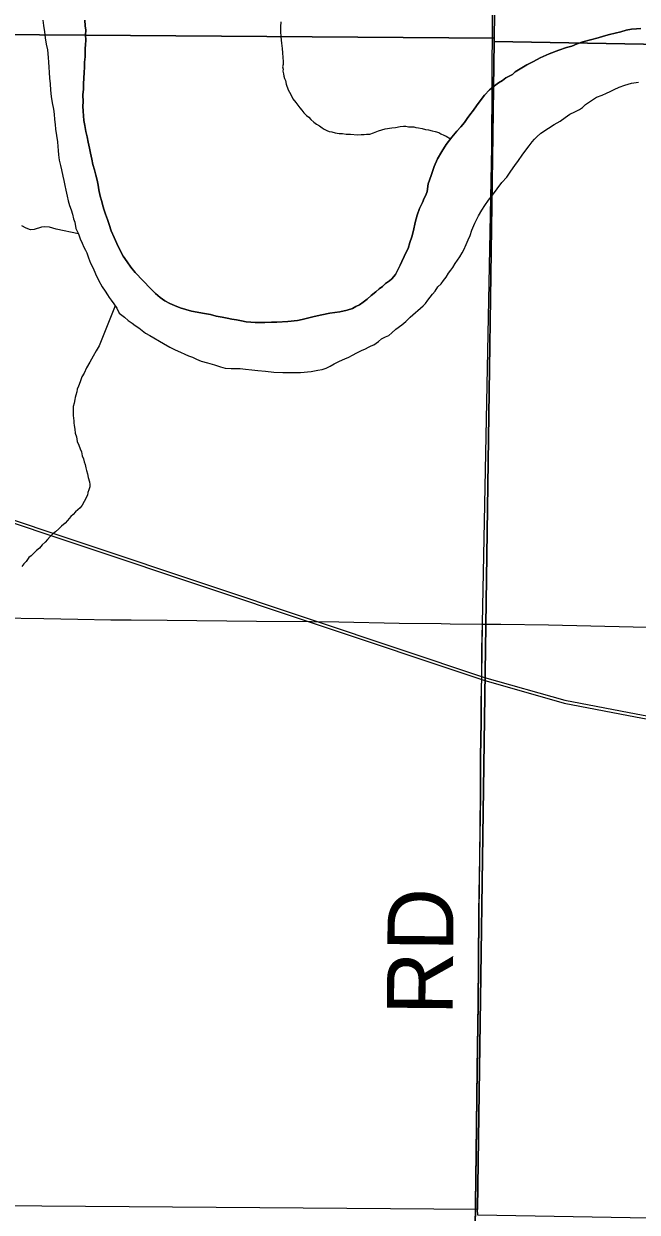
# Model space of a CAD drawing. Extents: x 2.4 to 73.1, y 4.5 to 25.6.
# Drawn here: x 33.336 to 33.601, y 22.114 to 22.627 of the extents above; entities that cross this region are included whole.
import ezdxf

# ---------------------------------------------------------------- set-up
doc = ezdxf.new("R2010")
doc.units = 0
for name, color, linetype in [('GM_X_County_Road', 7, 'Continuous'), ('GM_X_Major_River', 7, 'Continuous'), ('GM_X_Minor_River', 7, 'Continuous'), ('GM_X_Rail_Line', 7, 'Continuous'), ('GM_X_Section', 7, 'Continuous'), ('GM_X_Township', 7, 'Continuous'), ('GM_X_Township_Road', 7, 'Continuous'), ('GM_X_Township_Road_Text', 7, 'Continuous')]:
    doc.layers.add(name, color=color, linetype=linetype)

msp = doc.modelspace()

# ---------------------------------------------------------------- linework, layer by layer
at = {"layer": 'GM_X_County_Road'}
for points in [[(33.12199, 22.37343), (33.12654, 22.37335), (33.15855, 22.37294), (33.19834, 22.37219), (33.2145, 22.37194), (33.2291, 22.37161), (33.23656, 22.37157), (33.26734, 22.37111), (33.28101, 22.37095), (33.30712, 22.37067), (33.32484, 22.37046), (33.34473, 22.3702), (33.35934, 22.36986), (33.37363, 22.3697), (33.38233, 22.36961), (33.39788, 22.36951), (33.43642, 22.36906), (33.46004, 22.36895), (33.47186, 22.36883), (33.49797, 22.36822), (33.51599, 22.36802), (33.51997, 22.36798), (33.53391, 22.3678)], [(33.53391, 22.3678), (33.54177, 22.36777), (33.56228, 22.36746), (33.6353, 22.36571), (33.68129, 22.36477), (33.72541, 22.36362), (33.76829, 22.36269), (33.81615, 22.36163), (33.86866, 22.36063), (33.91216, 22.35951), (33.98084, 22.35806), (34.02186, 22.35723), (34.03932, 22.35679)]]:
    msp.add_lwpolyline(points, dxfattribs=at)
at = {"layer": 'GM_X_Major_River'}
for points in [[(33.34428, 22.62827), (33.3446, 22.62599), (33.34491, 22.62332), (33.34522, 22.62065), (33.34573, 22.61798), (33.34623, 22.6155), (33.34653, 22.61226), (33.34667, 22.61017), (33.34681, 22.60808), (33.34694, 22.6058), (33.34707, 22.60333), (33.34739, 22.60085), (33.34751, 22.59819), (33.34782, 22.59533), (33.34832, 22.59266), (33.34883, 22.58999), (33.34915, 22.5877), (33.34928, 22.58542), (33.34961, 22.58332), (33.34975, 22.58123), (33.35056, 22.57589), (33.3507, 22.5738), (33.35085, 22.57209), (33.35099, 22.57018), (33.35131, 22.5679), (33.35182, 22.5656), (33.35235, 22.56369), (33.35285, 22.56102), (33.35337, 22.55911), (33.3537, 22.55701), (33.35422, 22.55491), (33.35472, 22.55243), (33.35524, 22.55033), (33.35576, 22.54841), (33.35648, 22.5465), (33.357, 22.54458), (33.35752, 22.54267), (33.35805, 22.54114)], [(33.34428, 22.62827), (33.3446, 22.62599), (33.34491, 22.62332), (33.34522, 22.62065), (33.34573, 22.61798), (33.34623, 22.6155), (33.34653, 22.61226), (33.34667, 22.61017), (33.34681, 22.60808), (33.34694, 22.6058), (33.34707, 22.60333), (33.34739, 22.60085), (33.34751, 22.59819), (33.34782, 22.59533), (33.34832, 22.59266), (33.34883, 22.58999), (33.34915, 22.5877), (33.34928, 22.58542), (33.34961, 22.58332), (33.34975, 22.58123), (33.35056, 22.57589), (33.3507, 22.5738), (33.35085, 22.57209), (33.35099, 22.57018), (33.35131, 22.5679), (33.35182, 22.5656), (33.35235, 22.56369), (33.35285, 22.56102), (33.35337, 22.55911), (33.3537, 22.55701), (33.35422, 22.55491), (33.35472, 22.55243), (33.35524, 22.55033), (33.35576, 22.54841), (33.35648, 22.5465), (33.357, 22.54458), (33.35752, 22.54267), (33.35805, 22.54114)], [(33.50256, 22.53234), (33.50174, 22.52989), (33.50094, 22.5282), (33.50013, 22.52632), (33.49913, 22.52426), (33.49833, 22.52257), (33.49633, 22.51864), (33.49476, 22.51678), (33.49379, 22.51585), (33.49205, 22.51476), (33.49069, 22.51346), (33.48933, 22.51236), (33.48778, 22.51107), (33.48585, 22.5096), (33.4841, 22.50793), (33.48235, 22.50665), (33.48081, 22.50555), (33.47927, 22.50483), (33.47773, 22.50392), (33.47543, 22.50322), (33.47237, 22.50253), (33.46799, 22.50189), (33.46455, 22.50121), (33.46131, 22.50054), (33.45615, 22.49915), (33.45405, 22.49882), (33.44986, 22.49836), (33.4451, 22.4981), (33.44282, 22.49797), (33.43997, 22.49785), (33.43788, 22.4979), (33.43579, 22.49796), (33.4339, 22.498), (33.432, 22.49824), (33.42992, 22.49867), (33.42784, 22.49911), (33.42576, 22.49935), (33.42368, 22.49978), (33.4216, 22.50022), (33.41896, 22.50066), (33.4165, 22.50129), (33.4131, 22.50195), (33.41083, 22.50239), (33.40837, 22.50283), (33.40592, 22.50346), (33.40347, 22.50428), (33.40103, 22.5053), (33.39896, 22.50611), (33.3969, 22.5073), (33.39485, 22.50868), (33.3928, 22.51044), (33.39076, 22.51239), (33.3841, 22.5194), (33.38226, 22.52172), (33.3806, 22.52404), (33.37896, 22.52656), (33.37751, 22.52925), (33.37624, 22.53194), (33.37498, 22.53463), (33.37372, 22.53751), (33.37284, 22.54019), (33.37213, 22.5423), (33.37124, 22.5446), (33.37072, 22.54632), (33.37019, 22.54824), (33.36967, 22.55015), (33.36897, 22.55245), (33.36847, 22.55512), (33.36814, 22.55721), (33.36762, 22.55932), (33.3671, 22.56142), (33.36659, 22.56371), (33.36589, 22.56601), (33.36538, 22.5683), (33.36487, 22.57097), (33.36436, 22.57307), (33.36385, 22.57574), (33.36334, 22.57804), (33.36283, 22.58033), (33.36232, 22.58281), (33.362, 22.5851), (33.36186, 22.587), (33.36172, 22.58909), (33.36158, 22.59118), (33.36163, 22.59308), (33.36151, 22.59612), (33.36177, 22.59858), (33.36182, 22.60086), (33.36189, 22.60333), (33.36214, 22.60579), (33.36219, 22.60807), (33.36225, 22.61016), (33.36249, 22.61243), (33.36254, 22.61414), (33.36258, 22.61604), (33.36263, 22.61774), (33.36286, 22.61964), (33.36273, 22.62192), (33.36278, 22.62401), (33.36245, 22.62591), (33.36232, 22.62838)], [(33.36232, 22.62838), (33.36245, 22.62591), (33.36278, 22.62401), (33.36273, 22.62192), (33.36286, 22.61964), (33.36263, 22.61774), (33.36258, 22.61604), (33.36254, 22.61414), (33.36249, 22.61243), (33.36225, 22.61016), (33.36219, 22.60807), (33.36214, 22.60579), (33.36189, 22.60333), (33.36182, 22.60086), (33.36177, 22.59858), (33.36151, 22.59612), (33.36163, 22.59308), (33.36158, 22.59118), (33.36172, 22.58909), (33.36186, 22.587), (33.362, 22.5851), (33.36232, 22.58281), (33.36283, 22.58033), (33.36334, 22.57804), (33.36385, 22.57574), (33.36436, 22.57307), (33.36487, 22.57097), (33.36538, 22.5683), (33.36589, 22.56601), (33.36659, 22.56371), (33.3671, 22.56142), (33.36762, 22.55932), (33.36814, 22.55721), (33.36847, 22.55512), (33.36897, 22.55245), (33.36967, 22.55015), (33.37019, 22.54824), (33.37072, 22.54632), (33.37124, 22.5446), (33.37213, 22.5423), (33.37284, 22.54019), (33.37372, 22.53751), (33.37498, 22.53463), (33.37624, 22.53194), (33.37751, 22.52925), (33.37896, 22.52656), (33.3806, 22.52404), (33.38226, 22.52172), (33.3841, 22.5194), (33.39076, 22.51239), (33.3928, 22.51044), (33.39485, 22.50868), (33.3969, 22.5073), (33.39896, 22.50611), (33.40103, 22.5053), (33.40347, 22.50428), (33.40592, 22.50346), (33.40837, 22.50283), (33.41083, 22.50239), (33.4131, 22.50195), (33.4165, 22.50129), (33.41896, 22.50066), (33.4216, 22.50022), (33.42368, 22.49978), (33.42576, 22.49935), (33.42784, 22.49911), (33.42992, 22.49867), (33.432, 22.49824), (33.4339, 22.498), (33.43579, 22.49796), (33.43788, 22.4979), (33.43997, 22.49785), (33.44282, 22.49797), (33.4451, 22.4981), (33.44986, 22.49836), (33.45405, 22.49882), (33.45615, 22.49915), (33.46131, 22.50054), (33.46455, 22.50121), (33.46799, 22.50189), (33.47237, 22.50253), (33.47543, 22.50322), (33.47773, 22.50392), (33.47927, 22.50483), (33.48081, 22.50555), (33.48235, 22.50665), (33.4841, 22.50793), (33.48585, 22.5096), (33.48778, 22.51107), (33.48933, 22.51236), (33.49069, 22.51346), (33.49205, 22.51476), (33.49379, 22.51585), (33.49476, 22.51678), (33.49633, 22.51864), (33.49833, 22.52257), (33.49913, 22.52426), (33.50013, 22.52632), (33.50094, 22.5282), (33.50174, 22.52989), (33.50256, 22.53234)], [(33.60212, 22.62475), (33.60022, 22.62461), (33.59812, 22.62448), (33.59583, 22.62397), (33.59353, 22.62326), (33.59105, 22.62276), (33.58857, 22.62206), (33.58608, 22.62137), (33.58378, 22.62066), (33.57709, 22.61894), (33.5746, 22.61805), (33.5723, 22.61716), (33.57, 22.61646), (33.56675, 22.6154), (33.56253, 22.6138), (33.55868, 22.612), (33.5558, 22.61055), (33.55291, 22.60911), (33.55002, 22.60728), (33.5479, 22.60601), (33.54673, 22.6049), (33.54538, 22.60417), (33.54384, 22.60345), (33.54249, 22.60235), (33.54075, 22.60125), (33.53901, 22.59997), (33.53688, 22.59831), (33.53473, 22.5959), (33.53277, 22.59348), (33.5312, 22.59143), (33.53001, 22.58956), (33.52844, 22.58751), (33.52726, 22.58583), (33.52608, 22.58415), (33.52451, 22.5823), (33.52276, 22.58044), (33.5206, 22.57784), (33.51824, 22.57467), (33.51627, 22.57168), (33.51448, 22.5685), (33.51307, 22.56512), (33.51164, 22.56135), (33.51041, 22.55778), (33.50995, 22.55437), (33.50934, 22.55287), (33.50874, 22.55155), (33.50793, 22.54967), (33.50673, 22.54705), (33.50571, 22.54422), (33.50487, 22.54102), (33.50402, 22.53762), (33.50338, 22.53479), (33.50256, 22.53234)], [(33.50256, 22.53234), (33.50338, 22.53479), (33.50402, 22.53762), (33.50487, 22.54102), (33.50571, 22.54422), (33.50673, 22.54705), (33.50793, 22.54967), (33.50874, 22.55155), (33.50934, 22.55287), (33.50995, 22.55437), (33.51041, 22.55778), (33.51164, 22.56135), (33.51307, 22.56512), (33.51448, 22.5685), (33.51627, 22.57168), (33.51824, 22.57467), (33.5206, 22.57784), (33.52276, 22.58044), (33.52451, 22.5823), (33.52608, 22.58415), (33.52726, 22.58583), (33.52844, 22.58751), (33.53001, 22.58956), (33.5312, 22.59143), (33.53277, 22.59348), (33.53473, 22.5959), (33.53688, 22.59831), (33.53901, 22.59997), (33.54075, 22.60125), (33.54249, 22.60235), (33.54384, 22.60345), (33.54538, 22.60417), (33.54673, 22.6049), (33.5479, 22.60601), (33.55002, 22.60728), (33.55291, 22.60911), (33.5558, 22.61055), (33.55868, 22.612), (33.56253, 22.6138), (33.56675, 22.6154), (33.57, 22.61646), (33.5723, 22.61716), (33.5746, 22.61805), (33.57709, 22.61894), (33.58378, 22.62066), (33.58608, 22.62137), (33.58857, 22.62206), (33.59105, 22.62276), (33.59353, 22.62326), (33.59583, 22.62397), (33.59812, 22.62448), (33.60022, 22.62461), (33.60212, 22.62475)], [(33.52929, 22.53774), (33.5305, 22.54075), (33.5321, 22.54393), (33.53349, 22.54637), (33.53487, 22.54842), (33.53645, 22.55066), (33.53821, 22.55289), (33.54018, 22.5555), (33.54215, 22.5583), (33.54429, 22.56052), (33.54607, 22.56314), (33.54784, 22.56556), (33.54941, 22.5678), (33.55099, 22.57004), (33.55256, 22.57228), (33.55394, 22.57414), (33.55531, 22.57581), (33.55629, 22.57693), (33.55726, 22.57804), (33.55901, 22.57952), (33.5623, 22.58171), (33.56481, 22.58336), (33.56731, 22.58481), (33.56944, 22.58628), (33.57156, 22.58774), (33.57368, 22.58883), (33.5756, 22.58973), (33.57695, 22.59065), (33.57832, 22.59194), (33.58295, 22.59505), (33.58544, 22.59594), (33.58737, 22.59684), (33.5889, 22.59756), (33.59063, 22.59846), (33.59275, 22.59936), (33.59524, 22.60024), (33.59811, 22.60112), (33.60116, 22.60161)], [(33.52929, 22.53774), (33.5305, 22.54075), (33.5321, 22.54393), (33.53349, 22.54637), (33.53487, 22.54842), (33.53645, 22.55066), (33.53821, 22.55289), (33.54018, 22.5555), (33.54215, 22.5583), (33.54429, 22.56052), (33.54607, 22.56314), (33.54784, 22.56556), (33.54941, 22.5678), (33.55099, 22.57004), (33.55256, 22.57228), (33.55394, 22.57414), (33.55531, 22.57581), (33.55629, 22.57693), (33.55726, 22.57804), (33.55901, 22.57952), (33.5623, 22.58171), (33.56481, 22.58336), (33.56731, 22.58481), (33.56944, 22.58628), (33.57156, 22.58774), (33.57368, 22.58883), (33.5756, 22.58973), (33.57695, 22.59065), (33.57832, 22.59194), (33.58295, 22.59505), (33.58544, 22.59594), (33.58737, 22.59684), (33.5889, 22.59756), (33.59063, 22.59846), (33.59275, 22.59936), (33.59524, 22.60024), (33.59811, 22.60112), (33.60116, 22.60161)], [(33.35805, 22.54114), (33.35855, 22.53847), (33.35964, 22.53616), (33.36034, 22.53405), (33.36124, 22.53213), (33.36196, 22.53041), (33.36269, 22.52906), (33.36323, 22.5279), (33.36393, 22.5258), (33.36483, 22.5235), (33.36591, 22.52138), (33.36699, 22.51888), (33.36825, 22.51619), (33.36989, 22.5133), (33.37117, 22.51137), (33.37208, 22.50983), (33.37281, 22.50867), (33.37373, 22.50751), (33.37483, 22.50596), (33.37612, 22.50403), (33.3772, 22.50191), (33.37944, 22.50015), (33.38111, 22.49878), (33.38279, 22.49759), (33.3841, 22.49661), (33.38559, 22.49562), (33.38708, 22.49445), (33.38857, 22.49327), (33.39045, 22.49227), (33.39625, 22.4889), (33.39906, 22.48731), (33.40131, 22.48611), (33.40356, 22.4851), (33.40544, 22.48429), (33.40713, 22.48349), (33.40883, 22.48288), (33.41051, 22.48208), (33.41258, 22.48126), (33.41522, 22.48044), (33.41824, 22.4796), (33.42088, 22.47877), (33.42295, 22.47815), (33.42542, 22.47809), (33.42751, 22.47804), (33.42941, 22.47799), (33.43168, 22.47774), (33.43433, 22.47748), (33.43698, 22.47723), (33.44021, 22.47695), (33.4438, 22.47648), (33.44779, 22.47638), (33.45159, 22.47629), (33.45539, 22.47638), (33.45996, 22.47683), (33.46282, 22.47733), (33.46473, 22.47766), (33.46645, 22.47819), (33.46818, 22.47909), (33.46991, 22.48), (33.47222, 22.48127), (33.47452, 22.48216), (33.47625, 22.48288), (33.47779, 22.48379), (33.47972, 22.48488), (33.48164, 22.48578), (33.48337, 22.48649), (33.48472, 22.48722), (33.48587, 22.48776), (33.48702, 22.4883), (33.48799, 22.48903), (33.48896, 22.48977), (33.49032, 22.49087), (33.49205, 22.49178), (33.49339, 22.49231), (33.49475, 22.49342), (33.4965, 22.49508), (33.49901, 22.49692), (33.50076, 22.49839), (33.50271, 22.50024), (33.50833, 22.50504), (33.50931, 22.50615), (33.5103, 22.50746), (33.51128, 22.50876), (33.51226, 22.51007), (33.51343, 22.51136), (33.51462, 22.51323), (33.51598, 22.51453), (33.51697, 22.51602), (33.51814, 22.51751), (33.51914, 22.5192), (33.52012, 22.5205), (33.52109, 22.52161), (33.52209, 22.5233), (33.52307, 22.52479), (33.52406, 22.52629), (33.52505, 22.52797), (33.52585, 22.52928), (33.52685, 22.53153), (33.52766, 22.5336), (33.52847, 22.53548), (33.52929, 22.53774)], [(33.35805, 22.54114), (33.35855, 22.53847), (33.35964, 22.53616), (33.36034, 22.53405), (33.36124, 22.53213), (33.36196, 22.53041), (33.36269, 22.52906), (33.36323, 22.5279), (33.36393, 22.5258), (33.36483, 22.5235), (33.36591, 22.52138), (33.36699, 22.51888), (33.36825, 22.51619), (33.36989, 22.5133), (33.37117, 22.51137), (33.37208, 22.50983), (33.37281, 22.50867), (33.37373, 22.50751), (33.37483, 22.50596), (33.37612, 22.50403), (33.3772, 22.50191), (33.37944, 22.50015), (33.38111, 22.49878), (33.38279, 22.49759), (33.3841, 22.49661), (33.38559, 22.49562), (33.38708, 22.49445), (33.38857, 22.49327), (33.39045, 22.49227), (33.39625, 22.4889), (33.39906, 22.48731), (33.40131, 22.48611), (33.40356, 22.4851), (33.40544, 22.48429), (33.40713, 22.48349), (33.40883, 22.48288), (33.41051, 22.48208), (33.41258, 22.48126), (33.41522, 22.48044), (33.41824, 22.4796), (33.42088, 22.47877), (33.42295, 22.47815), (33.42542, 22.47809), (33.42751, 22.47804), (33.42941, 22.47799), (33.43168, 22.47774), (33.43433, 22.47748), (33.43698, 22.47723), (33.44021, 22.47695), (33.4438, 22.47648), (33.44779, 22.47638), (33.45159, 22.47629), (33.45539, 22.47638), (33.45996, 22.47683), (33.46282, 22.47733), (33.46473, 22.47766), (33.46645, 22.47819), (33.46818, 22.47909), (33.46991, 22.48), (33.47222, 22.48127), (33.47452, 22.48216), (33.47625, 22.48288), (33.47779, 22.48379), (33.47972, 22.48488), (33.48164, 22.48578), (33.48337, 22.48649), (33.48472, 22.48722), (33.48587, 22.48776), (33.48702, 22.4883), (33.48799, 22.48903), (33.48896, 22.48977), (33.49032, 22.49087), (33.49205, 22.49178), (33.49339, 22.49231), (33.49475, 22.49342), (33.4965, 22.49508), (33.49901, 22.49692), (33.50076, 22.49839), (33.50271, 22.50024), (33.50833, 22.50504), (33.50931, 22.50615), (33.5103, 22.50746), (33.51128, 22.50876), (33.51226, 22.51007), (33.51343, 22.51136), (33.51462, 22.51323), (33.51598, 22.51453), (33.51697, 22.51602), (33.51814, 22.51751), (33.51914, 22.5192), (33.52012, 22.5205), (33.52109, 22.52161), (33.52209, 22.5233), (33.52307, 22.52479), (33.52406, 22.52629), (33.52505, 22.52797), (33.52585, 22.52928), (33.52685, 22.53153), (33.52766, 22.5336), (33.52847, 22.53548), (33.52929, 22.53774)]]:
    msp.add_lwpolyline(points, dxfattribs=at)
at = {"layer": 'GM_X_Minor_River'}
for points in [[(33.44682, 22.62757), (33.44677, 22.62548), (33.44672, 22.62339), (33.44685, 22.62111), (33.44716, 22.61844), (33.44749, 22.61616), (33.44763, 22.61425), (33.44777, 22.61216), (33.44791, 22.61045), (33.44788, 22.60912), (33.44767, 22.60818), (33.44783, 22.60722), (33.44781, 22.60627), (33.44797, 22.60513), (33.44814, 22.60418), (33.44849, 22.60322)], [(33.44849, 22.60322), (33.44885, 22.60226), (33.44919, 22.60073), (33.45008, 22.59824), (33.45117, 22.59631), (33.45207, 22.59439), (33.45336, 22.59284), (33.45428, 22.59168), (33.45501, 22.59052), (33.45594, 22.58955), (33.45686, 22.58838), (33.45797, 22.58722), (33.4589, 22.58643), (33.45982, 22.58546), (33.46112, 22.58429), (33.46224, 22.5835), (33.46355, 22.58271), (33.46467, 22.58192), (33.46561, 22.58132), (33.46673, 22.58073), (33.46767, 22.58032), (33.46881, 22.5801), (33.47032, 22.57968), (33.47202, 22.57945), (33.47354, 22.57941), (33.47505, 22.57919), (33.47695, 22.57914), (33.47998, 22.57887), (33.48151, 22.57902), (33.48283, 22.57899), (33.48379, 22.57915), (33.48531, 22.57911), (33.48684, 22.57965), (33.48895, 22.58054), (33.49182, 22.58142), (33.49468, 22.58191), (33.4964, 22.58206), (33.4983, 22.58239), (33.49983, 22.58254), (33.50078, 22.58252), (33.50191, 22.5823), (33.50305, 22.58227), (33.50419, 22.58224), (33.50513, 22.58203), (33.50627, 22.58181), (33.50778, 22.58158), (33.50929, 22.58116), (33.51061, 22.58094), (33.51212, 22.58052), (33.51345, 22.5803), (33.51496, 22.57988), (33.51589, 22.57929), (33.5172, 22.57868), (33.51814, 22.57828), (33.52011, 22.57717)], [(33.35965, 22.53612), (33.35, 22.53811), (33.34717, 22.53895), (33.3449, 22.53919), (33.34375, 22.53903), (33.3405, 22.53798), (33.33897, 22.53783), (33.3371, 22.53863), (33.33522, 22.53963)], [(33.37544, 22.50505), (33.36849, 22.48789), (33.3673, 22.48564), (33.36591, 22.4834), (33.36452, 22.48078), (33.36313, 22.47834), (33.36212, 22.47609), (33.36113, 22.4744), (33.36032, 22.47234), (33.3597, 22.47045), (33.3591, 22.46914), (33.35888, 22.468), (33.35846, 22.4665), (33.35825, 22.46555), (33.35804, 22.46461), (33.35781, 22.46309), (33.35739, 22.46159), (33.35736, 22.46026), (33.35733, 22.45912), (33.3573, 22.45779), (33.35746, 22.45665), (33.35762, 22.4555), (33.3576, 22.45455), (33.35776, 22.45341), (33.3581, 22.45188), (33.35825, 22.45017), (33.35878, 22.44864), (33.3591, 22.44654), (33.35983, 22.445), (33.36036, 22.44347), (33.36089, 22.44213), (33.36123, 22.44041), (33.36177, 22.43907), (33.36211, 22.43773), (33.36246, 22.43658), (33.36281, 22.43524), (33.36316, 22.43409), (33.3635, 22.43257), (33.36384, 22.43104), (33.36437, 22.42913), (33.36453, 22.42798), (33.3645, 22.42703), (33.36409, 22.42571), (33.36368, 22.42459), (33.36346, 22.42345), (33.36207, 22.42064), (33.36127, 22.41914), (33.36029, 22.41802), (33.35932, 22.4171), (33.35835, 22.41618), (33.35737, 22.41506), (33.35639, 22.41414), (33.35483, 22.41247), (33.35386, 22.41135), (33.3523, 22.41006), (33.35114, 22.40895), (33.34978, 22.40766), (33.34861, 22.40674), (33.34744, 22.40563), (33.34627, 22.40433), (33.3453, 22.40321), (33.34393, 22.40192), (33.34276, 22.40062), (33.34159, 22.39951), (33.34043, 22.3984), (33.33926, 22.39729), (33.33829, 22.39655), (33.33711, 22.39487), (33.33613, 22.39376), (33.33516, 22.39265)]]:
    msp.add_lwpolyline(points, dxfattribs=at)
at = {"layer": 'GM_X_Rail_Line'}
for points in [[(32.73645, 22.61193), (33.12493, 22.48054), (33.46002, 22.36848), (33.53437, 22.34358), (33.5691, 22.33375), (33.59988, 22.32785), (33.62445, 22.32326), (33.65262, 22.31965), (33.6821, 22.31769), (34.03881, 22.31179), (34.37193, 22.30622), (34.42761, 22.30589), (34.46888, 22.30458), (34.50754, 22.3072), (34.56158, 22.31015), (34.62578, 22.31539), (34.67295, 22.31965), (34.92476, 22.34017)], [(32.73685, 22.61311), (33.12533, 22.48172), (33.46041, 22.36966), (33.53474, 22.34476), (33.56938, 22.33496), (33.60012, 22.32907), (33.62465, 22.32449), (33.65274, 22.32089), (33.68215, 22.31893), (34.03883, 22.31303), (34.37194, 22.30746), (34.42764, 22.30713), (34.46886, 22.30582), (34.50746, 22.30844), (34.5615, 22.31139), (34.62568, 22.31663), (34.67285, 22.32089), (34.92723, 22.34151)]]:
    msp.add_lwpolyline(points, dxfattribs=at)
at = {"layer": 'GM_X_Section'}
for points in [[(33.54562, 23.11902), (33.5389, 22.62058), (33.02904, 22.62432), (33.03536, 23.12164)], [(34.05792, 23.10535), (34.04577, 22.61006), (33.53887, 22.61906), (33.5389, 22.62058), (33.54562, 23.11902)], [(33.5389, 22.62058), (33.53887, 22.61906), (33.53166, 22.11533), (33.02446, 22.1192), (33.02904, 22.62432)], [(33.53887, 22.61906), (34.04577, 22.61006), (34.0332, 22.10399), (33.5318, 22.11286), (33.53166, 22.11533)]]:
    msp.add_lwpolyline(points, close=True, dxfattribs=at)
at = {"layer": 'GM_X_Township'}
msp.add_lwpolyline([(33.53055, 22.09686), (33.53083, 22.11768), (33.53112, 22.13975), (33.53158, 22.17582), (33.53198, 22.20442), (33.53212, 22.22151), (33.53231, 22.24359), (33.53264, 22.26722), (33.53295, 22.29426), (33.533, 22.31074), (33.53314, 22.3182), (33.53326, 22.32597), (33.53328, 22.33405), (33.53336, 22.33965), (33.53349, 22.34524), (33.53362, 22.35705), (33.5338, 22.36807), (33.53792, 22.57368), (33.5387, 22.74168), (33.54459, 23.12063)], dxfattribs=at)
at = {"layer": 'GM_X_Township_Road'}
msp.add_lwpolyline([(33.53067, 22.09658), (33.53095, 22.1174), (33.53123, 22.13948), (33.5317, 22.17554), (33.5321, 22.20414), (33.53224, 22.22124), (33.53243, 22.24331), (33.53276, 22.26694), (33.53307, 22.29398), (33.53312, 22.31046), (33.53326, 22.31792), (33.53338, 22.3257), (33.53339, 22.33378), (33.53348, 22.33937), (33.53361, 22.34496), (33.53374, 22.35677), (33.53391, 22.3678)], dxfattribs=at)

# ---------------------------------------------------------------- texts
at = {"layer": 'GM_X_Township_Road_Text'}
msp.add_text('RD', height=0.028409, rotation=89.5107, dxfattribs=at).set_placement((33.52098, 22.19898))

doc.saveas('drawing.dxf')
